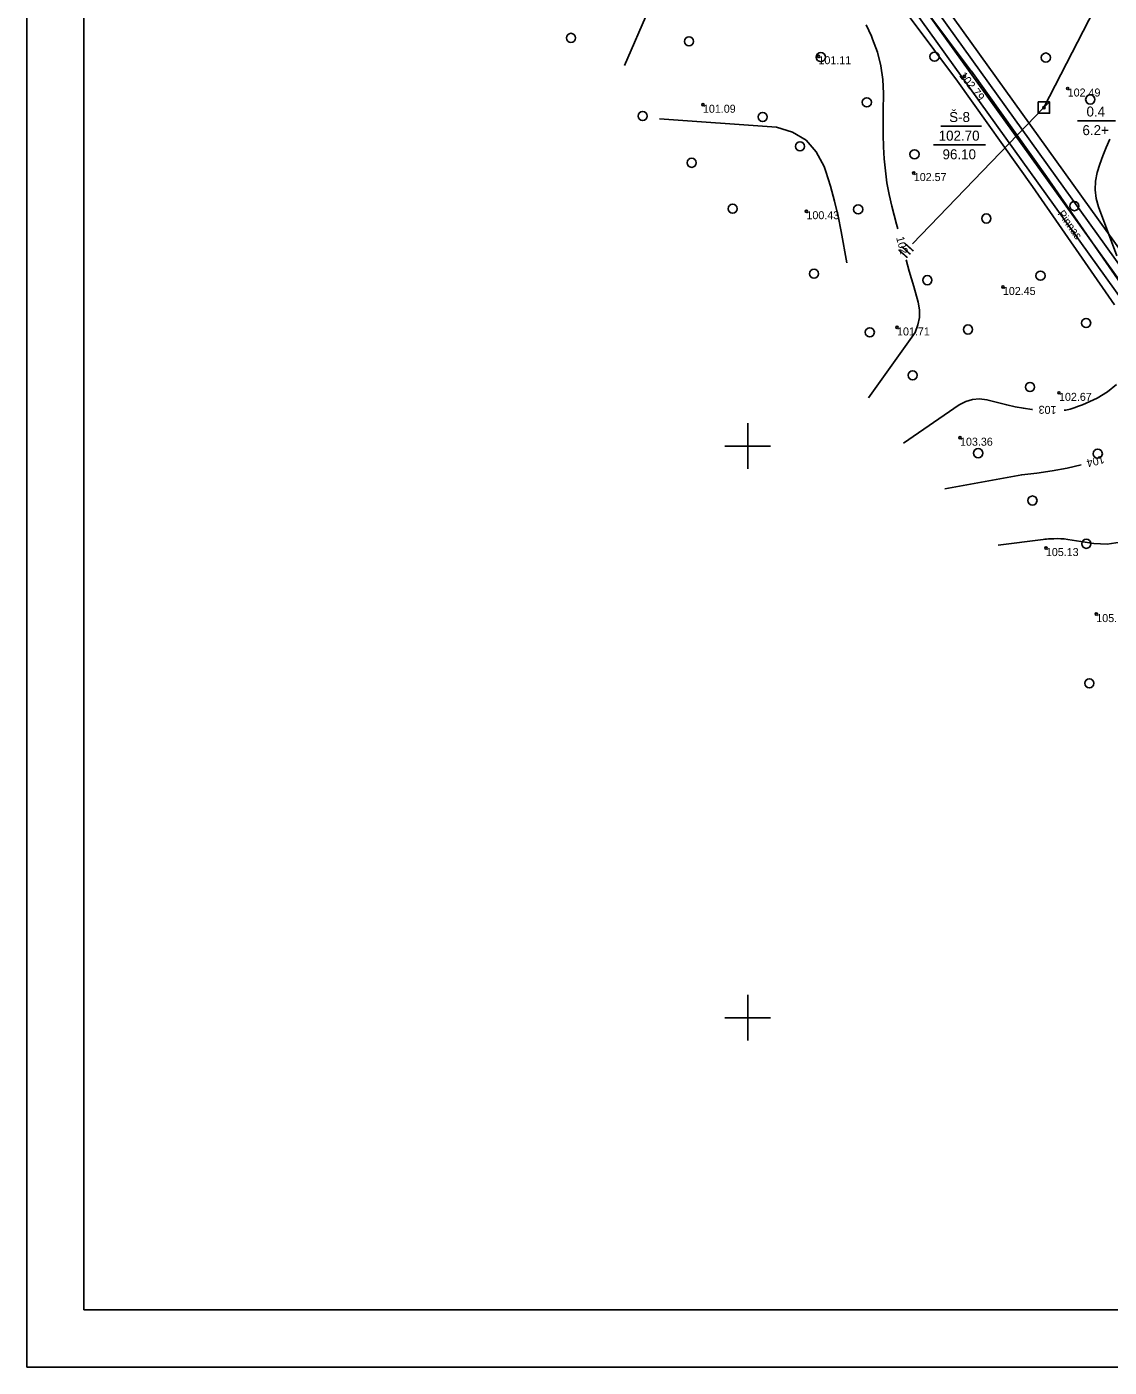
# Model space of a CAD drawing. Extents: x 639774 to 640614, y 6572726 to 6573404.
# Drawn here: x 639773.9 to 639963.2, y 6572738.9 to 6572973.3 of the extents above; entities that cross this region are included whole.
import ezdxf

# ---------------------------------------------------------------- set-up
doc = ezdxf.new("R2010")
doc.units = 0
for name, color, linetype in [('ABIJOONIS', 7, 'Continuous'), ('Default', 7, 'Continuous'), ('GEOLPUNKT', 7, 'Continuous'), ('HALJASTUS', 7, 'Continuous'), ('HORISONTAAL', 7, 'Continuous'), ('KORGUS', 7, 'Continuous'), ('Level 47', 7, 'Continuous'), ('MOOTMPUNKT', 7, 'Continuous'), ('PIIR_ME', 7, 'Continuous'), ('PIIR_TM', 7, 'Continuous'), ('PLOKK', 7, 'Continuous'), ('TEE', 7, 'Continuous'), ('VORK', 7, 'Continuous'), ('VORMISTUS', 7, 'Continuous')]:
    doc.layers.add(name, color=color, linetype=linetype)

# ---------------------------------------------------------------- blocks, each defined once
blk = doc.blocks.new('surf')
at = {"layer": 'Default'}
blk.add_line((-1, -1), (1, 1), dxfattribs=at)
blk.add_lwpolyline([(1, 1), (-1, 1), (-1, -1)], dxfattribs=at)
at = {"layer": 'Level 47'}
blk.add_line((1, 1), (-1, -1), dxfattribs=at)
blk.add_lwpolyline([(-1, 1), (-1, -1), (1, -1), (1, 1)], close=True, dxfattribs=at)
blk = doc.blocks.new('METS')
at = {"layer": 'Default'}
blk.add_circle((0, 0), 0.8, dxfattribs=at)
blk = doc.blocks.new('VKORIS')
at = {"layer": 'Default'}
for p, q in [((0, 4), (0, -4)), ((-4, 0), (4, 0))]:
    blk.add_line(p, q, dxfattribs=at)

msp = doc.modelspace()

# ---------------------------------------------------------------- linework, layer by layer
at = {"layer": 'ABIJOONIS'}
for p, q in [((639773.87, 6572738.88), (639773.87, 6573332.88)), ((640613.87, 6572738.88), (639773.87, 6572738.88))]:
    msp.add_line(p, q, dxfattribs=at)
msp.add_lwpolyline([(639928.83, 6572935.36), (639951.83, 6572959.19), (640015.88, 6573083.65), (640133.39, 6573156.31), (640198.77, 6573229.46), (640213.17, 6573245.85)], dxfattribs=at)
at = {"layer": 'GEOLPUNKT'}
for p, q in [((639933.8, 6572955.93), (639940.9, 6572955.93)), ((639957.72, 6572956.89), (639964.33, 6572956.89)), ((639932.49, 6572952.67), (639941.62, 6572952.67))]:
    msp.add_line(p, q, dxfattribs=at)
at = {"layer": 'HORISONTAAL'}
for points in [[(639878.47, 6572966.58), (639882.69, 6572976.34), (639882.66, 6572977.41), (639882.6, 6572978.51), (639882.5, 6572979.6), (639882.34, 6572980.68), (639882.13, 6572981.75), (639881.84, 6572982.8), (639881.49, 6572983.83), (639881.06, 6572984.83), (639880.57, 6572985.8), (639879.69, 6572987.35)], [(639926.27, 6572937.99), (639926.06, 6572938.78), (639925.23, 6572941.93), (639924.76, 6572943.97), (639924.36, 6572946.03), (639924.09, 6572948.11), (639923.89, 6572950.2), (639923.78, 6572952.3), (639923.71, 6572954.4), (639923.69, 6572956.5), (639923.7, 6572958.61), (639923.75, 6572961.64), (639923.64, 6572964.09), (639923.31, 6572966.51), (639922.69, 6572968.86), (639921.86, 6572971.17), (639921.64, 6572971.67), (639920.7, 6572973.67)], [(639917.34, 6572932.01), (639916.36, 6572937.53), (639915.82, 6572940.19), (639915.21, 6572942.83), (639914.48, 6572945.44), (639913.67, 6572948.03), (639913.38, 6572948.9), (639911.98, 6572951.45), (639910.2, 6572953.52), (639907.83, 6572954.87), (639905.06, 6572955.76), (639884.58, 6572957.22)], [(639964.58, 6572933.25), (639961.38, 6572941.84), (639960.99, 6572943.31), (639960.79, 6572944.8), (639960.87, 6572946.3), (639961.14, 6572947.81), (639961.6, 6572949.31), (639962.12, 6572950.78), (639962.72, 6572952.23), (639963.37, 6572953.66)], [(639921.13, 6572908.4), (639929.32, 6572919.88), (639929.79, 6572921.17), (639930.05, 6572922.48), (639930.03, 6572923.81), (639929.8, 6572925.16), (639929.04, 6572927.87), (639928.27, 6572930.59), (639927.72, 6572932.59)], [(639955.39, 6572906.25), (639955.68, 6572906.29), (639956.41, 6572906.47), (639957.14, 6572906.69), (639957.85, 6572906.94), (639958.55, 6572907.23), (639961.14, 6572908.38), (639962.94, 6572909.45), (639964.52, 6572910.74)], [(639927.28, 6572900.49), (639936.99, 6572907.2), (639938.14, 6572907.79), (639939.33, 6572908.16), (639940.58, 6572908.23), (639941.86, 6572908.08), (639945.32, 6572907.2), (639946.78, 6572906.87), (639948.24, 6572906.59), (639949.72, 6572906.38), (639949.82, 6572906.37)], [(639934.47, 6572892.51), (639947.94, 6572894.97), (639950.61, 6572895.27), (639953.27, 6572895.66), (639955.9, 6572896.15), (639958.36, 6572896.69)], [(639943.85, 6572882.67), (639951.69, 6572883.65), (639952, 6572883.68), (639952.3, 6572883.71), (639952.61, 6572883.74), (639952.92, 6572883.76), (639953.54, 6572883.79), (639954.16, 6572883.81), (639954.77, 6572883.79), (639955.39, 6572883.74), (639956, 6572883.66), (639960.56, 6572882.92), (639962.91, 6572882.85), (639965.16, 6572883.16), (639966.78, 6572883.84)]]:
    msp.add_lwpolyline(points, dxfattribs=at)
at = {"layer": 'KORGUS'}
for centre in [(639912.38, 6572968.18), (639937.91, 6572964.68), (639955.99, 6572962.53), (639892.17, 6572959.69), (639929.06, 6572947.74), (639910.28, 6572941.07), (639944.65, 6572927.82), (639926.13, 6572920.74), (639954.47, 6572909.3), (639937.15, 6572901.45), (639952.17, 6572882.15), (639960.99, 6572870.6)]:
    msp.add_circle(centre, 0.2, dxfattribs=at)
at = {"layer": 'MOOTMPUNKT'}
msp.add_circle((639951.83, 6572959.19), 0.2, dxfattribs=at)
at = {"layer": 'PIIR_ME'}
msp.add_lwpolyline([(639893.73, 6573204.14), (640055.1, 6573314.87), (640193.31, 6573223.34), (640217.79, 6573211.76), (640385.13, 6572973.09), (640083.9, 6572763.56), (639864.27, 6573069.26), (639874.53, 6573098.72), (639893.73, 6573204.14)], dxfattribs=at)
msp.add_lwpolyline([(639895.18, 6573203.2), (640055.12, 6573312.94), (640192.52, 6573221.94), (640216.72, 6573210.49), (640382.9, 6572973.49), (640084.28, 6572765.77), (639866.05, 6573069.52), (639876.08, 6573098.31)], close=True, dxfattribs=at)
at = {"layer": 'PIIR_TM'}
msp.add_lwpolyline([(639892.28, 6573205.08), (640055.08, 6573316.8), (640194.1, 6573224.74), (640218.86, 6573213.03), (640387.36, 6572972.69), (640083.52, 6572761.35), (639862.49, 6573069), (639872.98, 6573099.13)], close=True, dxfattribs=at)
at = {"layer": 'PLOKK'}
msp.add_lwpolyline([(639896.64, 6573202.26), (640055.13, 6573311.01), (640191.73, 6573220.55), (640215.66, 6573209.23), (640380.67, 6572973.88), (640084.66, 6572767.99), (639867.84, 6573069.78), (639877.63, 6573097.9)], close=True, dxfattribs=at)
at = {"layer": 'TEE'}
for points in [[(639926.68, 6572982.25), (639939.12, 6572965.57), (639939.13, 6572965.56), (639939.14, 6572965.55), (639952.28, 6572947.13), (639952.28, 6572947.12), (639952.29, 6572947.11), (639966.66, 6572926.4)], [(639964.2, 6572924.69), (639949.83, 6572945.39), (639936.7, 6572963.8), (639924.26, 6572980.47)]]:
    msp.add_lwpolyline(points, dxfattribs=at)
at = {"layer": 'VORMISTUS'}
for p, q in [((639783.86, 6572748.89), (639783.87, 6573322.88)), ((640603.87, 6572748.88), (639783.86, 6572748.89))]:
    msp.add_line(p, q, dxfattribs=at)

# ---------------------------------------------------------------- block references
at = {"layer": 'GEOLPUNKT'}
msp.add_blockref('surf', (639951.83, 6572959.19), dxfattribs=at)
at = {"layer": 'HALJASTUS'}
for p in [(639869.08, 6572971.38), (639889.74, 6572970.78), (639912.8, 6572968.02), (639932.69, 6572968.11), (639952.17, 6572967.94), (639920.84, 6572960.12), (639959.93, 6572960.61), (639881.62, 6572957.72), (639902.63, 6572957.55), (639909.16, 6572952.41), (639929.19, 6572951.03), (639890.21, 6572949.54), (639897.37, 6572941.5), (639919.33, 6572941.38), (639957.15, 6572941.96), (639941.76, 6572939.8), (639911.61, 6572930.13), (639931.43, 6572929), (639951.23, 6572929.79), (639921.36, 6572919.89), (639938.54, 6572920.37), (639959.21, 6572921.51), (639928.86, 6572912.37), (639949.39, 6572910.31), (639940.32, 6572898.74), (639961.25, 6572898.66), (639949.82, 6572890.46), (639959.24, 6572882.9), (639959.76, 6572858.5)]:
    msp.add_blockref('METS', p, dxfattribs=at)
at = {"layer": 'VORK'}
for p in [(639900, 6572900), (639900, 6572800)]:
    msp.add_blockref('VKORIS', p, dxfattribs=at)

# ---------------------------------------------------------------- texts
at = {"layer": 'ABIJOONIS'}
msp.add_text('III', height=2.1, rotation=48.1031, dxfattribs=at).set_placement((639927.7, 6572932.64))
at = {"layer": 'GEOLPUNKT'}
for s, p in [('Š-8', (639935.25, 6572956.67)), ('0.4', (639959.28, 6572957.63)), ('6.2+', (639958.57, 6572954.37)), ('102.70', (639933.41, 6572953.41)), ('96.10', (639934.09, 6572950.15))]:
    msp.add_text(s, height=1.75, dxfattribs=at).set_placement(p)
at = {"layer": 'HORISONTAAL'}
for s, rotation, p in [('102', 285.0762, (639925.95, 6572936.46)), ('103', 178.7426, (639954.04, 6572906.98)), ('104', 194.085, (639962.21, 6572898.38))]:
    msp.add_text(s, height=1.4, rotation=rotation, dxfattribs=at).set_placement(p)
at = {"layer": 'KORGUS'}
for s, p in [('101.11', (639912.38, 6572966.78)), ('102.49', (639955.99, 6572961.13)), ('101.09', (639892.17, 6572958.29)), ('102.57', (639929.06, 6572946.34)), ('100.43', (639910.28, 6572939.67)), ('102.45', (639944.65, 6572926.42)), ('101.71', (639926.13, 6572919.34)), ('102.67', (639954.47, 6572907.9)), ('103.36', (639937.15, 6572900.05)), ('105.13', (639952.17, 6572880.75)), ('105.18', (639960.99, 6572869.2))]:
    msp.add_text(s, height=1.4, dxfattribs=at).set_placement(p)
msp.add_text('102.79', height=1.4, rotation=308.14, dxfattribs=at).set_placement((639936.94, 6572964.74))
at = {"layer": 'TEE'}
msp.add_text('Pinnas', height=1.4, rotation=305.6449, dxfattribs=at).set_placement((639954.16, 6572940.63))

doc.saveas('drawing.dxf')
